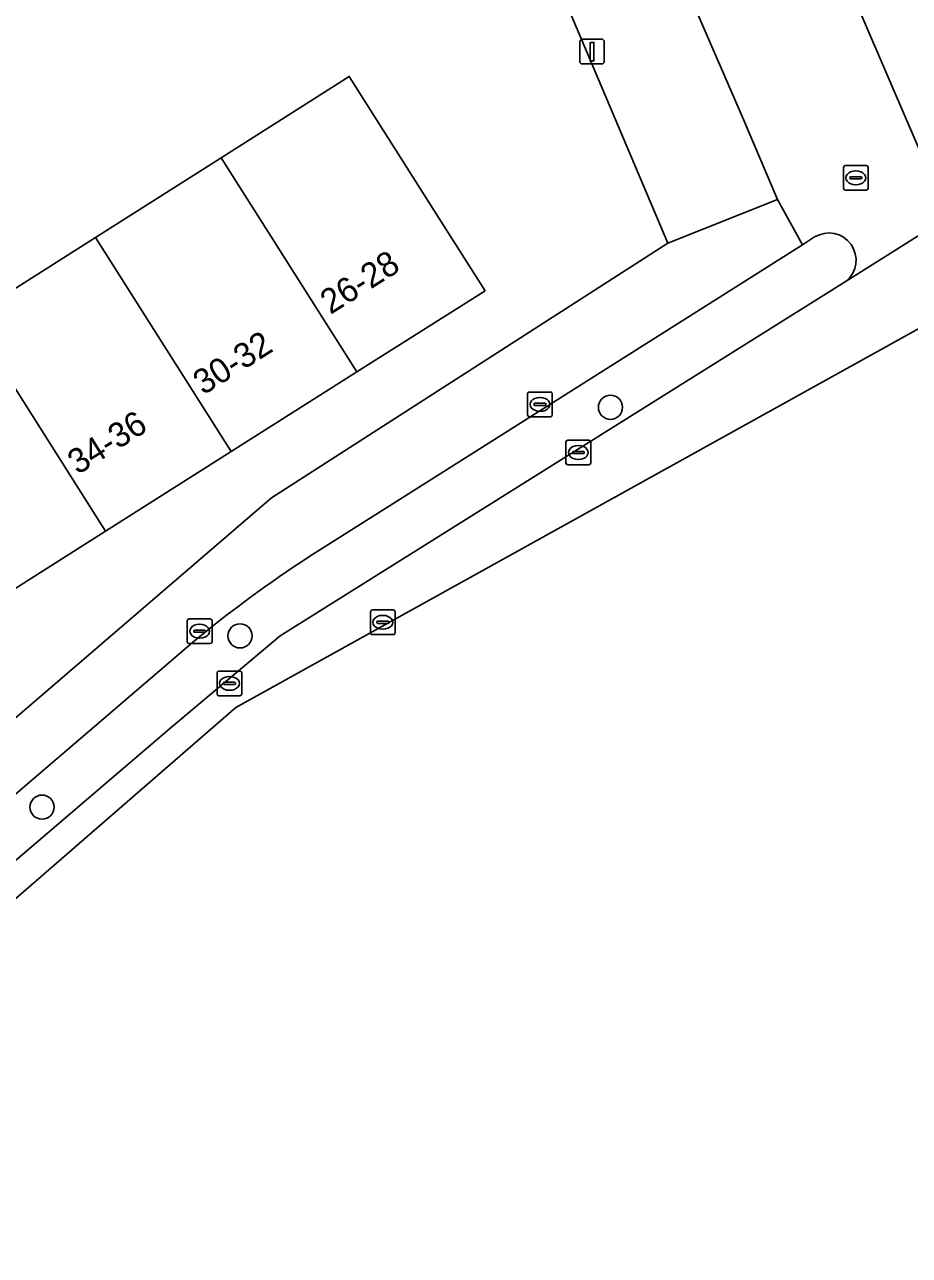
# Model space of a CAD drawing. Extents: x 157767 to 159172, y 387839 to 389425.
# Drawn here: x 159019.99 to 159055.81, y 388129.11 to 388178.96 of the extents above; entities that cross this region are included whole.
import ezdxf

# ---------------------------------------------------------------- set-up
doc = ezdxf.new("R2010")
doc.units = 0
for name, color, linetype in [('IMGEO_Berm_groen', 7, 'Continuous'), ('IMGEO_Boom', 7, 'Continuous'), ('IMGEO_Erf', 7, 'Continuous'), ('IMGEO_Fietspad_gesloten', 7, 'Continuous'), ('IMGEO_Kolk', 7, 'Continuous'), ('IMGEO_Lichtmast', 7, 'Continuous'), ('IMGEO_Pand', 7, 'Continuous'), ('IMGEO_Pand_nummerreeks', 7, 'Continuous'), ('IMGEO_Parkeervlak_open', 7, 'Continuous'), ('IMGEO_Rioolput', 7, 'Continuous'), ('IMGEO_Voetpad_open', 7, 'Continuous')]:
    doc.layers.add(name, color=color, linetype=linetype)

msp = doc.modelspace()

# ---------------------------------------------------------------- linework, layer by layer
at = {"layer": 'IMGEO_Berm_groen'}
for points in [[(159051.975, 388170.357), (159051.479, 388170.044), (159031.497, 388157.404)], [(159026.872, 388154.005), (159004.797, 388135.109), (159005.743, 388134.008), (159006.031, 388133.49), (159025.936, 388150.51), (159030.332, 388154.206), (159053.249, 388168.568)]]:
    msp.add_lwpolyline(points, dxfattribs=at)
for centre, radius, start, end in [((159052.55, 388169.419), 1.101, 309.4007, 121.5109), ((159059.082, 388115.023), 50.567, 123.0594, 129.5663)]:
    msp.add_arc(centre, radius, start, end, dxfattribs=at)
at = {"layer": 'IMGEO_Boom'}
for centre in [(159043.709, 388163.459), (159028.71, 388154.203), (159020.695, 388147.266)]:
    msp.add_circle(centre, 0.489, dxfattribs=at)
at = {"layer": 'IMGEO_Erf'}
msp.add_lwpolyline([(159017.848, 388179.704), (159008.394, 388175.684), (158994.187, 388169.978), (158995.076, 388167.43), (159000, 388155.739), (159000.254, 388155.135), (159000, 388155.028), (158996.653, 388153.618), (159000, 388145.586), (159002.726, 388139.044), (159013.325, 388145.486), (159029.981, 388159.793), (159046.036, 388170.11), (159038.69, 388187.454)], dxfattribs=at)
msp.add_lwpolyline([(159007.593, 388160.666), (159012.68, 388163.891), (159017.766, 388167.116), (159022.853, 388170.341), (159027.941, 388173.567), (159033.13, 388176.857), (159036.678, 388171.261), (159038.631, 388168.181), (159033.442, 388164.891), (159028.354, 388161.665), (159023.267, 388158.439), (159018.181, 388155.214), (159013.094, 388151.989), (159005.882, 388147.416), (159006.587, 388146.305), (159006.293, 388146.118), (159003.092, 388151.167), (159005.411, 388152.637), (159002.406, 388157.377)], close=True, dxfattribs=at)
at = {"layer": 'IMGEO_Fietspad_gesloten'}
for points in [[(158912.617, 388068.11), (158925.731, 388067.138), (158937.717, 388072.45), (158975.53, 388105.277), (159028.54, 388151.299), (159063.491, 388170.696), (159062.402, 388176.004)], [(159059.992, 388172.812), (159058.675, 388171.983), (159053.249, 388168.568), (159030.332, 388154.206), (159025.936, 388150.51), (159006.031, 388133.49), (159004.522, 388132.2), (159002.853, 388130.771), (158986.676, 388116.918), (158982.857, 388113.648), (158975.97, 388107.75), (158973.677, 388105.777), (158971.557, 388103.956), (158965.015, 388098.349), (158964.25, 388097.693), (158960.771, 388094.711), (158960.148, 388094.178), (158955.359, 388090.073), (158954.656, 388089.471), (158949.084, 388084.668), (158940.189, 388077)]]:
    msp.add_lwpolyline(points, dxfattribs=at)
at = {"layer": 'IMGEO_Kolk'}
for p, q in [((159040.428, 388164.079), (159041.28, 388164.079)), ((159040.353, 388163.153), (159040.353, 388164.005)), ((159040.612, 388163.573), (159040.612, 388163.585)), ((159040.655, 388163.622), (159041.053, 388163.622)), ((159040.841, 388163.859), (159040.866, 388163.859)), ((159041.096, 388163.585), (159041.096, 388163.573)), ((159041.354, 388164.005), (159041.354, 388163.153)), ((159041.28, 388163.079), (159040.428, 388163.079)), ((159041.05, 388163.536), (159040.652, 388163.536)), ((159040.864, 388163.299), (159040.839, 388163.299)), ((159041.906, 388161.203), (159041.906, 388162.055)), ((159041.981, 388162.129), (159042.833, 388162.129)), ((159042.907, 388162.055), (159042.907, 388161.203)), ((159042.165, 388161.623), (159042.165, 388161.635)), ((159042.603, 388161.586), (159042.205, 388161.586)), ((159042.208, 388161.672), (159042.606, 388161.672)), ((159042.394, 388161.909), (159042.419, 388161.909)), ((159042.649, 388161.635), (159042.649, 388161.623)), ((159042.833, 388161.129), (159041.981, 388161.129)), ((159042.417, 388161.349), (159042.392, 388161.349)), ((159026.575, 388153.965), (159026.575, 388154.817)), ((159026.65, 388154.891), (159027.502, 388154.891)), ((159027.063, 388154.671), (159027.088, 388154.671)), ((159027.576, 388154.817), (159027.576, 388153.965)), ((159026.834, 388154.385), (159026.834, 388154.397)), ((159027.272, 388154.348), (159026.874, 388154.348)), ((159026.877, 388154.434), (159027.275, 388154.434)), ((159027.086, 388154.111), (159027.061, 388154.111)), ((159027.318, 388154.397), (159027.318, 388154.385)), ((159027.502, 388153.891), (159026.65, 388153.891)), ((159027.782, 388151.853), (159027.782, 388152.705)), ((159027.857, 388152.779), (159028.709, 388152.779)), ((159028.783, 388152.705), (159028.783, 388151.853)), ((159028.041, 388152.273), (159028.041, 388152.285)), ((159028.479, 388152.236), (159028.081, 388152.236)), ((159028.084, 388152.322), (159028.482, 388152.322)), ((159028.27, 388152.559), (159028.295, 388152.559)), ((159028.525, 388152.285), (159028.525, 388152.273)), ((159028.709, 388151.779), (159027.857, 388151.779)), ((159028.293, 388151.999), (159028.268, 388151.999))]:
    msp.add_line(p, q, dxfattribs=at)
for points in [[(159040.428, 388164.079), (159041.28, 388164.079)], [(159040.353, 388163.153), (159040.353, 388164.005)], [(159041.354, 388164.005), (159041.354, 388163.153)], [(159041.28, 388163.079), (159040.428, 388163.079)], [(159041.906, 388161.203), (159041.906, 388162.055)], [(159041.981, 388162.129), (159042.833, 388162.129)], [(159042.907, 388162.055), (159042.907, 388161.203)], [(159042.833, 388161.129), (159041.981, 388161.129)], [(159026.575, 388153.965), (159026.575, 388154.817)], [(159026.65, 388154.891), (159027.502, 388154.891)], [(159027.576, 388154.817), (159027.576, 388153.965)], [(159027.502, 388153.891), (159026.65, 388153.891)], [(159027.782, 388151.853), (159027.782, 388152.705)], [(159027.857, 388152.779), (159028.709, 388152.779)], [(159028.783, 388152.705), (159028.783, 388151.853)], [(159028.709, 388151.779), (159027.857, 388151.779)]]:
    msp.add_lwpolyline(points, dxfattribs=at)
for centre, radius, start, end in [((159040.43, 388164.003), 0.0765, 91.552, 178.448), ((159040.43, 388164.003), 0.0765, 91.552, 178.448), ((159041.278, 388164.003), 0.0765, 1.552, 88.448), ((159041.278, 388164.003), 0.0765, 1.552, 88.448), ((159040.652, 388163.582), 0.0403, 85.8775, 175.7526), ((159040.649, 388163.572), 0.0366, 178.938, 274.7102), ((159041.053, 388163.579), 0.043, 264.8664, 352.4533), ((159041.057, 388163.584), 0.0386, 1.7309, 96.639), ((159040.43, 388163.155), 0.0765, 181.552, 268.448), ((159040.43, 388163.155), 0.0765, 181.552, 268.448), ((159041.278, 388163.155), 0.0765, 271.552, 358.448), ((159041.278, 388163.155), 0.0765, 271.552, 358.448), ((159041.983, 388162.053), 0.0765, 91.552, 178.448), ((159041.983, 388162.053), 0.0765, 91.552, 178.448), ((159042.831, 388162.053), 0.0765, 1.552, 88.448), ((159042.831, 388162.053), 0.0765, 1.552, 88.448), ((159042.205, 388161.632), 0.0403, 85.8775, 175.7526), ((159042.202, 388161.622), 0.0366, 178.938, 274.7102), ((159042.606, 388161.629), 0.043, 264.8664, 352.4533), ((159042.61, 388161.634), 0.0386, 1.7309, 96.639), ((159041.983, 388161.205), 0.0765, 181.552, 268.448), ((159041.983, 388161.205), 0.0765, 181.552, 268.448), ((159042.831, 388161.205), 0.0765, 271.552, 358.448), ((159042.831, 388161.205), 0.0765, 271.552, 358.448), ((159026.652, 388154.815), 0.0765, 91.552, 178.448), ((159026.652, 388154.815), 0.0765, 91.552, 178.448), ((159027.5, 388154.815), 0.0765, 1.552, 88.448), ((159027.5, 388154.815), 0.0765, 1.552, 88.448), ((159026.874, 388154.394), 0.0403, 85.8775, 175.7526), ((159026.871, 388154.384), 0.0366, 178.938, 274.7102), ((159027.275, 388154.391), 0.043, 264.8664, 352.4533), ((159027.279, 388154.396), 0.0386, 1.7309, 96.639), ((159026.652, 388153.967), 0.0765, 181.552, 268.448), ((159026.652, 388153.967), 0.0765, 181.552, 268.448), ((159027.5, 388153.967), 0.0765, 271.552, 358.448), ((159027.5, 388153.967), 0.0765, 271.552, 358.448), ((159027.859, 388152.703), 0.0765, 91.552, 178.448), ((159027.859, 388152.703), 0.0765, 91.552, 178.448), ((159028.707, 388152.703), 0.0765, 1.552, 88.448), ((159028.707, 388152.703), 0.0765, 1.552, 88.448), ((159028.081, 388152.282), 0.0403, 85.8775, 175.7526), ((159028.078, 388152.272), 0.0366, 178.938, 274.7102), ((159028.482, 388152.279), 0.043, 264.8664, 352.4533), ((159028.486, 388152.284), 0.0386, 1.7309, 96.639), ((159027.859, 388151.855), 0.0765, 181.552, 268.448), ((159027.859, 388151.855), 0.0765, 181.552, 268.448), ((159028.707, 388151.855), 0.0765, 271.552, 358.448), ((159028.707, 388151.855), 0.0765, 271.552, 358.448)]:
    msp.add_arc(centre, radius, start, end, dxfattribs=at)
for centre, major_axis, ratio, start_param, end_param in [((159040.84, 388163.579), (-0.387, 0.002), 0.722429, 4.712389, 7.853982), ((159040.865, 388163.579), (-0.39, 0.002), 0.717154, 1.570796, 4.712389), ((159042.393, 388161.629), (-0.387, 0.002), 0.722429, 4.712389, 7.853982), ((159042.418, 388161.629), (-0.39, 0.002), 0.717154, 1.570796, 4.712389), ((159027.062, 388154.391), (-0.387, 0.002), 0.722429, 4.712389, 7.853982), ((159027.087, 388154.391), (-0.39, 0.002), 0.717154, 1.570796, 4.712389), ((159028.269, 388152.279), (-0.387, 0.002), 0.722429, 4.712389, 7.853982), ((159028.294, 388152.279), (-0.39, 0.002), 0.717154, 1.570796, 4.712389)]:
    msp.add_ellipse(centre, major_axis=major_axis, ratio=ratio, start_param=start_param, end_param=end_param, dxfattribs=at)
at = {"layer": 'IMGEO_Lichtmast'}
for p, q in [((159042.466, 388177.464), (159042.466, 388178.264)), ((159042.466, 388178.264), (159042.466, 388177.464)), ((159042.566, 388178.364), (159043.356, 388178.364)), ((159043.356, 388178.364), (159042.566, 388178.364)), ((159043.456, 388178.264), (159043.456, 388177.464)), ((159043.456, 388177.464), (159043.456, 388178.264)), ((159043.356, 388177.364), (159042.566, 388177.364)), ((159042.566, 388177.364), (159043.356, 388177.364))]:
    msp.add_line(p, q, dxfattribs=at)
msp.add_lwpolyline([(159042.886, 388178.239), (159043.036, 388178.239), (159043.036, 388177.489), (159042.886, 388177.489), (159042.886, 388178.239)], dxfattribs=at)
for centre, start, end in [((159042.566, 388178.264), 90, 180), ((159042.566, 388178.264), 90, 180), ((159043.356, 388178.264), 0, 90), ((159043.356, 388178.264), 360, 90), ((159042.566, 388177.464), 180, 270), ((159042.566, 388177.464), 180, 270), ((159043.356, 388177.464), 270, 0), ((159043.356, 388177.464), 270, 0)]:
    msp.add_arc(centre, 0.1, start, end, dxfattribs=at)
at = {"layer": 'IMGEO_Pand'}
for points in [[(159027.941, 388173.567), (159033.442, 388164.891), (159038.631, 388168.181), (159036.678, 388171.261), (159033.13, 388176.857)], [(159028.354, 388161.665), (159033.442, 388164.891), (159027.941, 388173.567), (159022.853, 388170.341)], [(159028.354, 388161.665), (159022.853, 388170.341), (159017.766, 388167.116), (159023.267, 388158.439)], [(159023.267, 388158.439), (159017.766, 388167.116), (159012.68, 388163.891), (159018.181, 388155.214)]]:
    msp.add_lwpolyline(points, close=True, dxfattribs=at)
at = {"layer": 'IMGEO_Parkeervlak_open'}
msp.add_lwpolyline([(159048.37, 388192.157), (159056.066, 388174.226)], dxfattribs=at)
msp.add_lwpolyline([(159043.141, 388189.281), (159038.69, 388187.454), (159046.036, 388170.11), (159050.475, 388171.882), (159049.05, 388175.214), (159046.552, 388180.972)], close=True, dxfattribs=at)
at = {"layer": 'IMGEO_Rioolput'}
for p, q in [((159053.141, 388172.327), (159053.141, 388173.179)), ((159053.216, 388173.253), (159054.068, 388173.253)), ((159053.629, 388173.033), (159053.654, 388173.033)), ((159054.142, 388173.179), (159054.142, 388172.327)), ((159053.4, 388172.747), (159053.4, 388172.759)), ((159053.838, 388172.71), (159053.44, 388172.71)), ((159053.443, 388172.796), (159053.841, 388172.796)), ((159053.884, 388172.759), (159053.884, 388172.747)), ((159054.068, 388172.253), (159053.216, 388172.253)), ((159053.652, 388172.473), (159053.627, 388172.473)), ((159033.992, 388154.326), (159033.992, 388155.178)), ((159034.067, 388155.252), (159034.919, 388155.252)), ((159034.993, 388155.178), (159034.993, 388154.326)), ((159034.251, 388154.746), (159034.251, 388154.758)), ((159034.689, 388154.709), (159034.291, 388154.709)), ((159034.294, 388154.795), (159034.692, 388154.795)), ((159034.48, 388155.032), (159034.505, 388155.032)), ((159034.735, 388154.758), (159034.735, 388154.746)), ((159034.919, 388154.252), (159034.067, 388154.252)), ((159034.503, 388154.472), (159034.478, 388154.472))]:
    msp.add_line(p, q, dxfattribs=at)
for points in [[(159053.141, 388172.327), (159053.141, 388173.179)], [(159053.216, 388173.253), (159054.068, 388173.253)], [(159054.142, 388173.179), (159054.142, 388172.327)], [(159054.068, 388172.253), (159053.216, 388172.253)], [(159033.992, 388154.326), (159033.992, 388155.178)], [(159034.067, 388155.252), (159034.919, 388155.252)], [(159034.993, 388155.178), (159034.993, 388154.326)], [(159034.919, 388154.252), (159034.067, 388154.252)]]:
    msp.add_lwpolyline(points, dxfattribs=at)
for centre, radius, start, end in [((159053.218, 388173.177), 0.0765, 91.552, 178.448), ((159053.218, 388173.177), 0.0765, 91.552, 178.448), ((159054.066, 388173.177), 0.0765, 1.552, 88.448), ((159054.066, 388173.177), 0.0765, 1.552, 88.448), ((159053.44, 388172.756), 0.0403, 85.8775, 175.7526), ((159053.437, 388172.746), 0.0366, 178.938, 274.7102), ((159053.841, 388172.753), 0.043, 264.8664, 352.4533), ((159053.845, 388172.758), 0.0386, 1.7309, 96.639), ((159053.218, 388172.329), 0.0765, 181.552, 268.448), ((159053.218, 388172.329), 0.0765, 181.552, 268.448), ((159054.066, 388172.329), 0.0765, 271.552, 358.448), ((159054.066, 388172.329), 0.0765, 271.552, 358.448), ((159034.069, 388155.176), 0.0765, 91.552, 178.448), ((159034.069, 388155.176), 0.0765, 91.552, 178.448), ((159034.917, 388155.176), 0.0765, 1.552, 88.448), ((159034.917, 388155.176), 0.0765, 1.552, 88.448), ((159034.291, 388154.755), 0.0403, 85.8775, 175.7526), ((159034.288, 388154.745), 0.0366, 178.938, 274.7102), ((159034.692, 388154.752), 0.043, 264.8664, 352.4533), ((159034.696, 388154.757), 0.0386, 1.7309, 96.639), ((159034.069, 388154.328), 0.0765, 181.552, 268.448), ((159034.069, 388154.328), 0.0765, 181.552, 268.448), ((159034.917, 388154.328), 0.0765, 271.552, 358.448), ((159034.917, 388154.328), 0.0765, 271.552, 358.448)]:
    msp.add_arc(centre, radius, start, end, dxfattribs=at)
for centre, major_axis, ratio, start_param, end_param in [((159053.628, 388172.753), (-0.387, 0.002), 0.722429, 4.712389, 7.853982), ((159053.653, 388172.753), (-0.39, 0.002), 0.717154, 1.570796, 4.712389), ((159034.479, 388154.752), (-0.387, 0.002), 0.722429, 4.712389, 7.853982), ((159034.504, 388154.752), (-0.39, 0.002), 0.717154, 1.570796, 4.712389)]:
    msp.add_ellipse(centre, major_axis=major_axis, ratio=ratio, start_param=start_param, end_param=end_param, dxfattribs=at)
at = {"layer": 'IMGEO_Voetpad_open'}
for points in [[(159056.925, 388172.292), (159056.066, 388174.226), (159048.37, 388192.157), (159043.148, 388204.655)], [(159040.736, 388192.58), (159039.841, 388192.162), (159033.006, 388189.307), (159034.534, 388185.698), (159038.69, 388187.454), (159043.141, 388189.281), (159046.552, 388180.972), (159049.05, 388175.214), (159050.475, 388171.882), (159051.479, 388170.044), (159051.975, 388170.357)], [(159031.497, 388157.404), (159051.479, 388170.044), (159050.475, 388171.882), (159046.036, 388170.11), (159029.981, 388159.793), (159013.325, 388145.486), (159002.726, 388139.044), (159004.797, 388135.109), (159026.872, 388154.005)], [(159053.249, 388168.568), (159058.675, 388171.983), (159057.804, 388171.723)]]:
    msp.add_lwpolyline(points, dxfattribs=at)
for centre, radius, start, end in [((159052.55, 388169.419), 1.101, 309.4007, 121.5109), ((159059.082, 388115.023), 50.567, 123.0594, 129.5663)]:
    msp.add_arc(centre, radius, start, end, dxfattribs=at)

# ---------------------------------------------------------------- texts
at = {"layer": 'IMGEO_Pand_nummerreeks'}
for s, rotation, p in [('26-28', 32.3761, (159032.371, 388167.196)), ('30-32', 32.3764, (159027.224, 388163.933)), ('34-36', 32.3815, (159022.142, 388160.71))]:
    msp.add_text(s, height=1, rotation=rotation, dxfattribs=at).set_placement(p)

doc.saveas('drawing.dxf')
